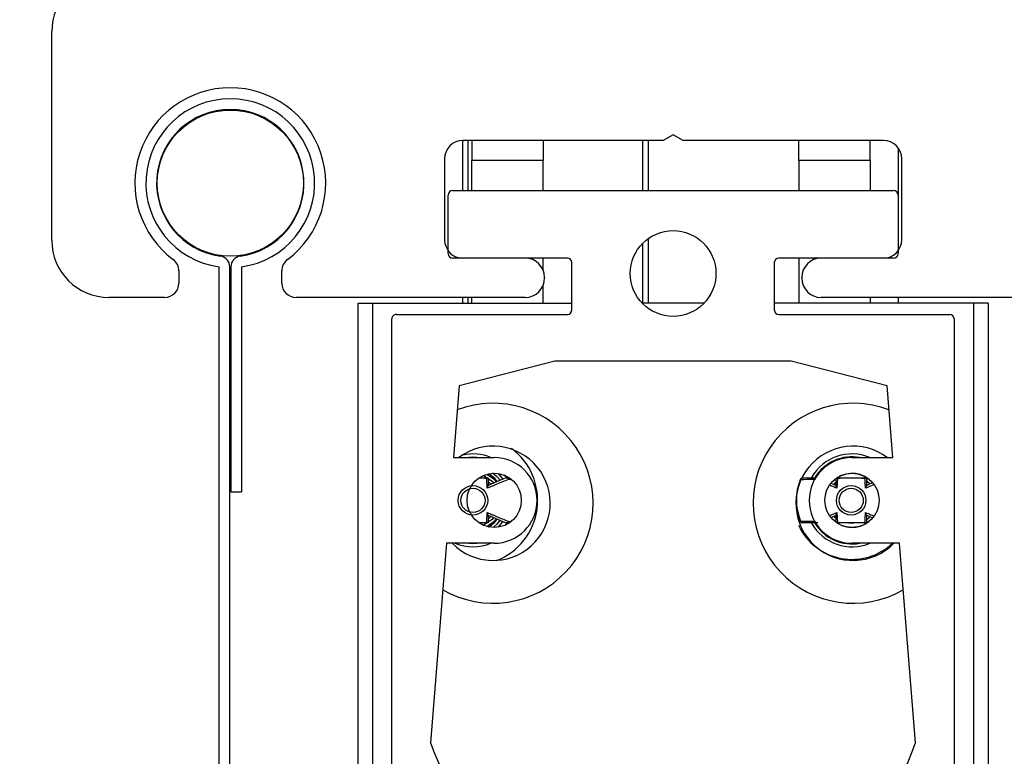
# Model space of a CAD drawing. Header units: inches. Extents: x 218.9 to 312.4, y 214.8 to 247.8.
# Tile 308 of 319: x 283.86 to 283.9676, y 240.1694 to 240.25. Entities that reach past the tile are written whole.
import ezdxf

# ---------------------------------------------------------------- set-up
doc = ezdxf.new("R2010")
doc.units = ezdxf.units.IN
doc.header["$LTSCALE"] = 0.25
doc.header["$MEASUREMENT"] = 0
doc.layers.add('ANNOTATIONS', color=1, linetype='Continuous')
doc.layers.add('MOTOR LH', color=7, linetype='Continuous')
doc.styles.add('ARIAL', font='arial.ttf', dxfattribs={"height": 0.09375})
doc.dimstyles.new('STANDARD$0', dxfattribs={"dimtxt": 0.09375, "dimasz": 0.09375, "dimexe": 0.03125, "dimexo": 0.046875, "dimgap": 0.09, "dimtad": 0, "dimtih": 1, "dimtoh": 1, "dimdec": 4, "dimzin": 0, "dimdsep": 46, "dimtxsty": 'ARIAL', "dimcen": 0.09, "dimadec": 0, "dimazin": 0, "dimtfac": 1, "dimtdec": 4, "dimtofl": 0, "dimtmove": 0, "dimatfit": 1, "dimfxl": 1, "dimtolj": 1, "dimtzin": 0, "dimarcsym": 0})

# ---------------------------------------------------------------- blocks, each defined once
blk = doc.blocks.new('*D100')
at = {"layer": 'ANNOTATIONS', "color": 0, "lineweight": -2, "transparency": 16777216}
for p, q in [((283.7439908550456, 243.1034245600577), (285.3698196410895, 243.1034245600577)), ((285.3385696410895, 243.0096745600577), (285.3385696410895, 241.8208545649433)), ((285.3385696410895, 240.1971744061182), (285.3385696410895, 241.3859944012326)), ((283.7607408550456, 240.1034244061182), (285.3698196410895, 240.1034244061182))]:
    blk.add_line(p, q, dxfattribs=at)
at = {"layer": 'ANNOTATIONS', "color": 0, "transparency": 16777216}
for points in [[(285.3229446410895, 243.0096745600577), (285.3541946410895, 243.0096745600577), (285.3385696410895, 243.1034245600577)], [(285.3229446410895, 240.1971744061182), (285.3541946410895, 240.1971744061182), (285.3385696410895, 240.1034244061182)]]:
    blk.add_solid(points, dxfattribs=at)
at = {"layer": 'defpoints', "color": 0, "transparency": 16777216}
for p in [(283.6971158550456, 243.1034245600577), (283.7138658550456, 240.1034244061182), (285.3385696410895, 240.1034244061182)]:
    blk.add_point(p, dxfattribs=at)
at = {"layer": 'ANNOTATIONS', "color": 0, "transparency": 16777216, "insert": (285.3385696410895, 241.6034244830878), "char_height": 0.09375, "attachment_point": 5, "style": 'ARIAL'}
blk.add_mtext('\\A1;OPENING \\PHEIGHT', dxfattribs=at)

msp = doc.modelspace()

# ---------------------------------------------------------------- linework, layer by layer
at = {"layer": 'MOTOR LH'}
for p, q in [((283.8634577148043, 240.2258880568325), (283.8634577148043, 240.2487210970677)), ((283.9314264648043, 240.2374349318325), (283.9303439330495, 240.2368099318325)), ((283.932508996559, 240.2368099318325), (283.9314264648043, 240.2374349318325)), ((283.9083937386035, 240.2368096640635), (283.9083937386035, 240.2313168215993)), ((283.9303439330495, 240.2368099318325), (283.9084264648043, 240.2368099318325)), ((283.9090187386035, 240.2313168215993), (283.9090187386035, 240.2368099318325)), ((283.9280812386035, 240.2368099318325), (283.9280812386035, 240.2313168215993)), ((283.9287062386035, 240.2368099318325), (283.9287062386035, 240.2313168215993)), ((283.9544264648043, 240.2368099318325), (283.932508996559, 240.2368099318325)), ((283.9560499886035, 240.2359779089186), (283.9560499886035, 240.2247669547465)), ((283.9064264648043, 240.2348099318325), (283.9064264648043, 240.2259349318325)), ((283.9171970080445, 240.2345954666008), (283.9093952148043, 240.2345954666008)), ((283.9093952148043, 240.2313168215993), (283.9093952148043, 240.2345954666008)), ((283.9171970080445, 240.2313168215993), (283.9171970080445, 240.2345954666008)), ((283.945187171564, 240.2345954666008), (283.945187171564, 240.2313168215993)), ((283.9529889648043, 240.2345954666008), (283.945187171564, 240.2345954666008)), ((283.9529889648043, 240.2345954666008), (283.9529889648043, 240.2313168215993)), ((283.9564264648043, 240.2259349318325), (283.9564264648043, 240.2348099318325)), ((283.9068135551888, 240.2244270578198), (283.9068135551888, 240.230824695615)), ((283.9073056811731, 240.2313168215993), (283.9555340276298, 240.2313168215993)), ((283.956026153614, 240.230824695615), (283.956026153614, 240.2244270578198)), ((283.9280812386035, 240.2255446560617), (283.9280812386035, 240.2190136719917)), ((283.9287062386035, 240.2260764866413), (283.9287062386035, 240.2190136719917)), ((283.8817586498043, 240.1034244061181), (283.8817586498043, 240.222993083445)), ((283.8829274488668, 240.1034244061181), (283.8829274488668, 240.222993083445)), ((283.8830504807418, 240.222993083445), (283.8830504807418, 240.1983867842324)), ((283.8842192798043, 240.222993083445), (283.8842192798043, 240.1983867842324)), ((283.9198548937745, 240.2239349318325), (283.9073056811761, 240.2239349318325)), ((283.9171970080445, 240.2226355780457), (283.9171970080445, 240.2239349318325)), ((283.9203470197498, 240.2182754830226), (283.9203470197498, 240.2234428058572)), ((283.9424926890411, 240.2234428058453), (283.9424926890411, 240.2182754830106)), ((283.9555340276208, 240.2239349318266), (283.9429848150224, 240.2239349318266)), ((283.945187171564, 240.2239349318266), (283.945187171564, 240.2190136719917)), ((283.8773639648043, 240.2225286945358), (283.8773639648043, 240.2212005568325)), ((283.8886139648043, 240.2212005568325), (283.8886139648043, 240.2225286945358)), ((283.9171970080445, 240.2190136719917), (283.9171970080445, 240.2209374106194)), ((283.9173639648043, 240.2218099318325), (283.9173639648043, 240.2217630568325)), ((283.9454889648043, 240.2217630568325), (283.9454889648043, 240.2218099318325)), ((283.8758014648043, 240.2196380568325), (283.8697077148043, 240.2196380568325)), ((283.9152389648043, 240.2196380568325), (283.8901764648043, 240.2196380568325)), ((283.8969710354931, 240.2190136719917), (283.9203470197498, 240.2190136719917)), ((283.8969710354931, 240.1378128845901), (283.8969710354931, 240.2190136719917)), ((283.8985335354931, 240.2190136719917), (283.8985335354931, 240.1378128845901)), ((283.9083937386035, 240.2196380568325), (283.9083937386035, 240.2190136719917)), ((283.9090187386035, 240.2190136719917), (283.9090187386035, 240.2196380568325)), ((283.9093952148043, 240.2190136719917), (283.9093952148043, 240.2196380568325)), ((283.9348067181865, 240.2190136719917), (283.9280329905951, 240.2190136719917)), ((283.9658686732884, 240.2190136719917), (283.9424926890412, 240.2190136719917)), ((283.9726764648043, 240.2196380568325), (283.9476139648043, 240.2196380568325)), ((283.9529889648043, 240.2196380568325), (283.9529889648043, 240.2190136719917)), ((283.9560499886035, 240.2196380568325), (283.9560499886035, 240.2190136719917)), ((283.9643061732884, 240.1378128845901), (283.9643061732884, 240.2190136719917)), ((283.9658686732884, 240.2190136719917), (283.9658686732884, 240.1378128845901)), ((283.9011541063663, 240.2177833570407), (283.9198548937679, 240.2177833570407)), ((283.9429848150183, 240.2177833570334), (283.9616856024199, 240.2177833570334)), ((283.900661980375, 240.1378128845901), (283.900661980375, 240.2172912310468)), ((283.9621777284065, 240.2172912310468), (283.9621777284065, 240.1378128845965)), ((283.9184986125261, 240.2126791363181), (283.9080187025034, 240.2099708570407)), ((283.9443410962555, 240.2126791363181), (283.9184986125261, 240.2126791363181)), ((283.9548210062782, 240.2099708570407), (283.9443410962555, 240.2126791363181)), ((283.9080187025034, 240.2099708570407), (283.9073928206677, 240.2021231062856)), ((283.9554468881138, 240.2021231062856), (283.9548210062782, 240.2099708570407)), ((283.9073928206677, 240.2021231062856), (283.9118521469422, 240.2021231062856)), ((283.9509875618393, 240.2021231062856), (283.9554468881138, 240.2021231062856)), ((283.9132303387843, 240.1999103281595), (283.912984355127, 240.2002438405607)), ((283.9455269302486, 240.1998962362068), (283.9470098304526, 240.1998962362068)), ((283.9492409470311, 240.199065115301), (283.9486940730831, 240.1992999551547)), ((283.8830504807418, 240.1983867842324), (283.8842192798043, 240.1983867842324)), ((283.9485741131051, 240.195786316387), (283.9493290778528, 240.1961066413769)), ((283.9111859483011, 240.1958060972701), (283.9130431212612, 240.1950085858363)), ((283.9525609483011, 240.1958060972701), (283.9532183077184, 240.195523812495)), ((283.9130166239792, 240.1946675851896), (283.9132272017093, 240.1949561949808)), ((283.90664513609, 240.1927481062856), (283.9049033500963, 240.1709083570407)), ((283.9118521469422, 240.1927481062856), (283.90664513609, 240.1927481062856)), ((283.9561945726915, 240.1927481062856), (283.9509875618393, 240.1927481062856)), ((283.9579363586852, 240.1709083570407), (283.9561945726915, 240.1927481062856))]:
    msp.add_line(p, q, dxfattribs=at)
at = {"layer": 'MOTOR LH', "flags": 128}
for points in [[(283.9086563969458, 240.2021231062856), (283.9095259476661, 240.202203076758), (283.9103954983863, 240.2021231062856)], [(283.9116618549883, 240.2004457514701), (283.9121358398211, 240.2000454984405), (283.9124911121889, 240.1996335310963)], [(283.9106915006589, 240.2001485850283), (283.9116138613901, 240.1995235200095), (283.9117860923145, 240.1993357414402)], [(283.9111267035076, 240.2002815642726), (283.9118348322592, 240.1997444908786), (283.9120857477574, 240.1994627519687)], [(283.9114837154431, 240.1992070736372), (283.911392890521, 240.1993025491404), (283.9111928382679, 240.1994831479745)], [(283.9121871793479, 240.1995168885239), (283.911914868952, 240.1998245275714), (283.9112568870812, 240.2003369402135)], [(283.9122581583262, 240.2003617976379), (283.9123568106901, 240.2002664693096), (283.9127871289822, 240.1997577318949)], [(283.9487038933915, 240.1993074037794), (283.9488996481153, 240.1995235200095), (283.9492117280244, 240.1997946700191)], [(283.9492071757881, 240.1993852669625), (283.9491206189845, 240.1993025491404), (283.9490028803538, 240.1991768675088)], [(283.9529195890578, 240.1992351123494), (283.9528545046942, 240.1993025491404), (283.9525760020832, 240.1995445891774)], [(283.9117837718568, 240.1955327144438), (283.9116138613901, 240.1953476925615), (283.910700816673, 240.1947266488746)], [(283.9120815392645, 240.1954031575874), (283.9118348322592, 240.1951267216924), (283.9110392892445, 240.1945422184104)], [(283.9112159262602, 240.1954070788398), (283.911392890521, 240.1955686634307), (283.9114923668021, 240.1956737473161)], [(283.9112263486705, 240.1945162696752), (283.911914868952, 240.1950466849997), (283.9121953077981, 240.1953647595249)], [(283.9124844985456, 240.1952287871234), (283.9121358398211, 240.1948257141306), (283.9118088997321, 240.1945353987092)], [(283.9127788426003, 240.1951018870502), (283.9123568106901, 240.1946047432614), (283.9122734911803, 240.1945238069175)], [(283.9492050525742, 240.195081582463), (283.9488996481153, 240.1953476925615), (283.9487046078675, 240.1955629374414)], [(283.9490011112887, 240.1956963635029), (283.9491206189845, 240.1955686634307), (283.9492288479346, 240.1954663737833)], [(283.9525930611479, 240.1953395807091), (283.9528545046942, 240.1955686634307), (283.9529289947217, 240.1956462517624)], [(283.9103954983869, 240.1927481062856), (283.9095259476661, 240.1926681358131), (283.9086563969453, 240.1927481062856)]]:
    msp.add_lwpolyline(points, dxfattribs=at)
at = {"layer": 'MOTOR LH'}
for centre, radius in [((283.8829889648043, 240.2321380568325), 0.007997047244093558), ((283.9314198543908, 240.2222543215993), 0.004687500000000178), ((283.9118521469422, 240.1974356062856), 0.002968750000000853), ((283.9509875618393, 240.1974356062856), 0.002968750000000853), ((283.9095259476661, 240.1974356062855), 0.001613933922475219), ((283.9095259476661, 240.1974356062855), 0.001321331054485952), ((283.9509009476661, 240.1974356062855), 0.001613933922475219), ((283.9509009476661, 240.1974356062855), 0.001321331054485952)]:
    msp.add_circle(centre, radius, dxfattribs=at)
for centre, radius, start, end in [((283.8697077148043, 240.2487210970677), 0.006250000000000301, 134.9999999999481, 180), ((283.8829889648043, 240.2321380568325), 0.01043750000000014, 306.7953301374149, 233.2046698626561), ((283.8829889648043, 240.2321380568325), 0.00922736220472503, 277.662255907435, 262.3377440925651), ((283.8829889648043, 240.2321380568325), 0.008058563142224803, 277.6622559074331, 262.3377440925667), ((283.9084264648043, 240.2348099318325), 0.002000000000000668, 90, 180), ((284.0213984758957, 240.2346295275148), 0.1120032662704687, 178.8845338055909, 180.017424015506), ((284.0292002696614, 240.2346295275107), 0.1120032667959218, 178.8845338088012, 180.0174240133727), ((283.8331839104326, 240.2346295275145), 0.1120032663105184, 359.9825759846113, 1.1154661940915), ((283.8409857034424, 240.234629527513), 0.1120032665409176, 359.9825759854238, 1.115466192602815), ((283.9544264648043, 240.2348099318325), 0.002000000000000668, 0, 90), ((283.9073056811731, 240.230824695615), 0.000492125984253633, 90, 180), ((283.9555340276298, 240.230824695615), 0.000492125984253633, 0, 90), ((283.8697077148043, 240.2258880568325), 0.006249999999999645, 180, 270), ((283.9084264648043, 240.2259349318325), 0.002000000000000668, 180, 270), ((283.9544264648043, 240.2259349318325), 0.002000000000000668, 270, 0), ((283.8817586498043, 240.222993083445), 0.001168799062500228, 0, 82.33774409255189), ((283.8842192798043, 240.222993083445), 0.001168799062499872, 97.66225590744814, 180), ((283.9073056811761, 240.2244270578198), 0.0004921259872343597, 180, 270), ((283.9555340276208, 240.2244270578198), 0.0004921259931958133, 270, 0), ((283.8758014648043, 240.2225286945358), 0.001562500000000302, 0, 53.20466986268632), ((283.8901764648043, 240.2225286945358), 0.001562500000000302, 126.7953301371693, 180), ((283.9152389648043, 240.2218099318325), 0.002124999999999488, 0, 90), ((283.9198548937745, 240.2234428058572), 0.0004921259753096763, 0, 90), ((283.9429848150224, 240.2234428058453), 0.0004921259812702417, 90, 180), ((283.9476139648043, 240.2218099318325), 0.002124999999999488, 90, 180), ((283.8758014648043, 240.2212005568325), 0.001562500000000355, 270, 0), ((283.8901764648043, 240.2212005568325), 0.001562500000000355, 180, 270), ((283.9152389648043, 240.2217630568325), 0.002124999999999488, 270, 0), ((283.9476139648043, 240.2217630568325), 0.002124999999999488, 180, 270), ((283.9011541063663, 240.2172912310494), 0.0004921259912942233, 90, 180.000000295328), ((283.9198548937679, 240.2182754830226), 0.0004921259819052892, 270, 0), ((283.9429848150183, 240.2182754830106), 0.0004921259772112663, 180, 270), ((283.9616856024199, 240.2172912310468), 0.0004921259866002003, 0, 90), ((283.9117348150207, 240.1971196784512), 0.01093750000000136, 239.8396244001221, 111.0406552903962), ((283.9511048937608, 240.1971196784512), 0.01093750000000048, 68.95934470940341, 300.1603756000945), ((283.9117348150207, 240.1971196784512), 0.006250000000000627, 224.3830180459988, 126.8174867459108), ((283.9095259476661, 240.1974356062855), 0.007079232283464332, 291.5290813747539, 53.39441931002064), ((283.9511048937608, 240.1971196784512), 0.006249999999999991, 53.1825077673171, 315.6169819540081), ((283.9095259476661, 240.1974356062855), 0.005079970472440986, 67.33023205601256, 102.509359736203), ((283.9118521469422, 240.1974356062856), 0.004687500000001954, 270, 90), ((283.9509875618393, 240.1974356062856), 0.004687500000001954, 90, 270), ((283.9509875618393, 240.1974356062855), 0.005079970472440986, 67.33023205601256, 150.4453126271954), ((283.9509875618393, 240.1974356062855), 0.004767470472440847, 79.49085440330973, 148.2248327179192), ((283.9509875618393, 240.1974356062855), 0.00295275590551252, 40.70771378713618, 124.4391489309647), ((283.9509009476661, 240.1974356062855), 0.00601313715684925, 156.9828189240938, 203.1040035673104), ((283.9509009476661, 240.1974356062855), 0.005993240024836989, 157.8629835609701, 202.1370164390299), ((283.9509875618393, 240.1974356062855), 0.002952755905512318, 237.4271946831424, 319.1851638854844), ((283.9509875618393, 240.1974356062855), 0.006454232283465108, 204.927834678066, 313.4255976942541), ((283.9509875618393, 240.1974356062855), 0.005079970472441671, 209.5596015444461, 292.6697679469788), ((283.9509875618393, 240.1974356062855), 0.00476747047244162, 211.6173577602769, 280.5091456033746), ((283.9095259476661, 240.1974356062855), 0.005079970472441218, 247.3302320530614, 292.6697679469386), ((283.9314198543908, 240.1802833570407), 0.02812500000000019, 199.4712206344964, 340.5287793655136)]:
    msp.add_arc(centre, radius, start, end, dxfattribs=at)
for points, knots in [([(283.9110299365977, 240.1998315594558), (283.9108166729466, 240.1998428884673), (283.9105875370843, 240.199855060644), (283.9102573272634, 240.1998636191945), (283.9102344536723, 240.1998642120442)], [0, 0, 0, 0, 0.9307301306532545, 0.9999999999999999, 0.9999999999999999, 0.9999999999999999, 0.9999999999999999]), ([(283.9104232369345, 240.1998962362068), (283.9106436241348, 240.1998962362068), (283.9109167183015, 240.1998962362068), (283.9111271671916, 240.1998962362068), (283.9111677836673, 240.1998962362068)], [0, 0, 0, 0, 0.8070007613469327, 1, 1, 1, 1]), ([(283.9110299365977, 240.1998315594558), (283.9110306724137, 240.1998320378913), (283.9110441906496, 240.1998408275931), (283.9111031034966, 240.1998776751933), (283.9111392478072, 240.1998880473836), (283.9111677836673, 240.1998962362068)], [0, 0, 0, 0, 0.0119724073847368, 0.2199542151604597, 1, 1, 1, 1]), ([(283.9110978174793, 240.1987645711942), (283.9110875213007, 240.1989050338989), (283.9110586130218, 240.1992994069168), (283.9110411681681, 240.199623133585), (283.9110299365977, 240.1998315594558)], [0, 0, 0, 0, 0.3561671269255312, 0.9999999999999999, 0.9999999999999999, 0.9999999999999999, 0.9999999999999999]), ([(283.9134227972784, 240.1997323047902), (283.9129356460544, 240.1995338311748), (283.9121655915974, 240.1992200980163), (283.9113847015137, 240.1988869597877), (283.9110978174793, 240.1987645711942)], [0, 0, 0, 0, 0.6326191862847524, 0.9999999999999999, 0.9999999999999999, 0.9999999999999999, 0.9999999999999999]), ([(283.9130575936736, 240.1998571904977), (283.9126036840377, 240.1996789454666), (283.9119819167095, 240.1994347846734), (283.9113534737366, 240.1991345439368), (283.9111838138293, 240.1990534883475)], [0, 0, 0, 0, 0.7300313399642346, 1, 1, 1, 1]), ([(283.911186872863, 240.1998962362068), (283.911186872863, 240.1998069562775), (283.911186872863, 240.1996728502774), (283.911186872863, 240.1993906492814), (283.911186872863, 240.199188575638), (283.911186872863, 240.1990351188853)], [0, 0, 0, 0, 0.3239507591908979, 0.486601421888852, 1, 1, 1, 1]), ([(283.9134227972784, 240.1997323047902), (283.9134205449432, 240.1997364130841), (283.9133999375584, 240.1997740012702), (283.9133485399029, 240.1998332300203), (283.9132578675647, 240.1998865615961), (283.9131936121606, 240.199893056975), (283.9131621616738, 240.1998962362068)], [0, 0, 0, 0, 0.04225452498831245, 0.3866011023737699, 0.6997654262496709, 1, 1, 1, 1]), ([(283.9131621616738, 240.1998962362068), (283.9132102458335, 240.1998962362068), (283.9132937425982, 240.1998962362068), (283.9133728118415, 240.1998962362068), (283.9134063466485, 240.1998962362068)], [0, 0, 0, 0, 0.5758805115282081, 1, 1, 1, 1]), ([(283.9136943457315, 240.1997246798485), (283.9136494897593, 240.1997258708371), (283.9135598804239, 240.1997282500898), (283.9134684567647, 240.1997309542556), (283.9134227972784, 240.1997323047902)], [0, 0, 0, 0, 0.5005725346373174, 1, 1, 1, 1]), ([(283.9453494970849, 240.1996939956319), (283.9453495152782, 240.1996953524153), (283.9453498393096, 240.1997195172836), (283.9453571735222, 240.1997726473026), (283.9453893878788, 240.199836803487), (283.9454464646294, 240.1998857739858), (283.9455000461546, 240.1998927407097), (283.9455269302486, 240.1998962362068)], [0, 0, 0, 0, 0.01256958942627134, 0.2238695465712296, 0.5153237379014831, 0.7568176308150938, 1, 1, 1, 1]), ([(283.9470040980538, 240.1997323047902), (283.9469580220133, 240.1997309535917), (283.9463852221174, 240.1997141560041), (283.945845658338, 240.1997036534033), (283.9453494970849, 240.1996939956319)], [0, 0, 0, 0, 0.0804400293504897, 1, 1, 1, 1]), ([(283.9492400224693, 240.1990351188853), (283.9492400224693, 240.1991885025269), (283.9492400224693, 240.1993904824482), (283.9492400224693, 240.1996276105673), (283.9492400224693, 240.1997174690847), (283.9492400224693, 240.1997624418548)], [0, 0, 0, 0, 0.6118936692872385, 0.8057589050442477, 1, 1, 1, 1]), ([(283.949259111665, 240.1998962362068), (283.9495127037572, 240.1998962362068), (283.9498551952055, 240.1998962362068), (283.950436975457, 240.1998962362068), (283.9507716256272, 240.1998962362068), (283.9510269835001, 240.1998962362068), (283.9513103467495, 240.1998962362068), (283.9518467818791, 240.1998962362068), (283.9522301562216, 240.1998962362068), (283.9525016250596, 240.1998962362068), (283.9525427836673, 240.1998962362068)], [0, 0, 0, 0, 0.304881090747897, 0.4117603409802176, 0.4723189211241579, 0.533050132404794, 0.5755937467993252, 0.6654250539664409, 0.9492735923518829, 0.9999999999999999, 0.9999999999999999, 0.9999999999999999, 0.9999999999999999]), ([(283.9493969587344, 240.1998315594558), (283.9493857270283, 240.1996231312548), (283.9493682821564, 240.1992994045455), (283.9493393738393, 240.1989050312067), (283.9493290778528, 240.1987645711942)], [0, 0, 0, 0, 0.6438399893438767, 1, 1, 1, 1]), ([(283.9524049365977, 240.1998315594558), (283.9521819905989, 240.1998423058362), (283.9518631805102, 240.1998576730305), (283.951360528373, 240.1998720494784), (283.9510426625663, 240.1998764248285), (283.9507560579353, 240.1998766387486), (283.9503821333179, 240.1998710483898), (283.9498908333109, 240.1998551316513), (283.9495877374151, 240.199840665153), (283.9493969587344, 240.1998315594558)], [0, 0, 0, 0, 0.2771304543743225, 0.3962932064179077, 0.4543187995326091, 0.5380944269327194, 0.6205793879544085, 0.7611799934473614, 1, 1, 1, 1]), ([(283.9524049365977, 240.1998315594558), (283.9524056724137, 240.1998320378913), (283.9524191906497, 240.1998408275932), (283.9524781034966, 240.1998776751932), (283.9525142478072, 240.1998880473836), (283.9525427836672, 240.1998962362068)], [0, 0, 0, 0, 0.01197240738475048, 0.2199542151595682, 1, 1, 1, 1]), ([(283.9524728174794, 240.1987645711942), (283.9524625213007, 240.1989050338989), (283.9524336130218, 240.1992994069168), (283.9524161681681, 240.199623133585), (283.9524049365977, 240.1998315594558)], [0, 0, 0, 0, 0.3561671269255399, 0.9999999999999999, 0.9999999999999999, 0.9999999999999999, 0.9999999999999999]), ([(283.9532135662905, 240.1993530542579), (283.9531648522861, 240.1993332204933), (283.9529479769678, 240.1992449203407), (283.952728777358, 240.1991370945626), (283.9525588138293, 240.1990534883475)], [0, 0, 0, 0, 0.2246175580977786, 1, 1, 1, 1]), ([(283.9525618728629, 240.1998962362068), (283.9525618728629, 240.1998069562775), (283.9525618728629, 240.1996728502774), (283.9525618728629, 240.1993906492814), (283.952561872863, 240.199188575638), (283.9525618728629, 240.1990351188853)], [0, 0, 0, 0, 0.3239507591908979, 0.486601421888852, 1, 1, 1, 1]), ([(283.9110978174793, 240.1987645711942), (283.911098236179, 240.1987655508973), (283.9111181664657, 240.1988121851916), (283.9111640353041, 240.1989244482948), (283.9111781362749, 240.1989927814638), (283.911186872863, 240.1990351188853)], [0, 0, 0, 0, 0.00809747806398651, 0.3854434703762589, 1, 1, 1, 1]), ([(283.9493290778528, 240.1987645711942), (283.9491452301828, 240.1988434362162), (283.9488929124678, 240.1989516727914), (283.9486429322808, 240.1990564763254), (283.9485750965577, 240.1990849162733)], [0, 0, 0, 0, 0.7286356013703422, 0.9999999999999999, 0.9999999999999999, 0.9999999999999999, 0.9999999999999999]), ([(283.9493290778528, 240.1987645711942), (283.9493286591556, 240.1987655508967), (283.9493052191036, 240.1988203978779), (283.9492603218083, 240.198931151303), (283.9492472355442, 240.1989981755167), (283.9492400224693, 240.1990351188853)], [0, 0, 0, 0, 0.008096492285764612, 0.4532683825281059, 1, 1, 1, 1]), ([(283.9533485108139, 240.1991359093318), (283.9533430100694, 240.1991336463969), (283.9530537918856, 240.1990146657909), (283.9527605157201, 240.1988884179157), (283.9524728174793, 240.1987645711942)], [0, 0, 0, 0, 0.0190193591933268, 1, 1, 1, 1]), ([(283.9524728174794, 240.1987645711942), (283.9524732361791, 240.1987655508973), (283.9524931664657, 240.1988121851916), (283.952539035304, 240.1989244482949), (283.9525531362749, 240.1989927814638), (283.9525618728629, 240.1990351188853)], [0, 0, 0, 0, 0.008097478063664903, 0.3854434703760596, 1, 1, 1, 1]), ([(283.9110299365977, 240.1950396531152), (283.9110411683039, 240.1952480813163), (283.9110586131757, 240.1955718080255), (283.9110875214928, 240.1959661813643), (283.9110978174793, 240.1961066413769)], [0, 0, 0, 0, 0.6438399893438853, 0.9999999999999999, 0.9999999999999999, 0.9999999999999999, 0.9999999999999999]), ([(283.9110978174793, 240.1961066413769), (283.91128159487, 240.196027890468), (283.911569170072, 240.1959046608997), (283.9122900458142, 240.1956021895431), (283.9128806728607, 240.1953593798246), (283.9133681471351, 240.1951611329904), (283.9134227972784, 240.1951389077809)], [0, 0, 0, 0, 0.2347780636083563, 0.3673811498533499, 0.9290778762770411, 1, 1, 1, 1]), ([(283.911186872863, 240.1958360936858), (283.9111796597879, 240.1958730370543), (283.9111665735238, 240.1959400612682), (283.9111216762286, 240.1960508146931), (283.9110982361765, 240.1961056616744), (283.9110978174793, 240.1961066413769)], [0, 0, 0, 0, 0.5467316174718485, 0.9919035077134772, 1, 1, 1, 1]), ([(283.9492400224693, 240.1958360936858), (283.9492487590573, 240.1958784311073), (283.9492628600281, 240.1959467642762), (283.9493087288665, 240.1960590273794), (283.9493286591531, 240.1961056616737), (283.9493290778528, 240.1961066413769)], [0, 0, 0, 0, 0.6145565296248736, 0.9919025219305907, 1, 1, 1, 1]), ([(283.9493290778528, 240.1961066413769), (283.9493393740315, 240.1959661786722), (283.9493682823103, 240.1955718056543), (283.9493857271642, 240.1952480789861), (283.9493969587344, 240.1950396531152)], [0, 0, 0, 0, 0.3561671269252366, 1, 1, 1, 1]), ([(283.9524049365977, 240.1950396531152), (283.9524161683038, 240.1952480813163), (283.9524336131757, 240.1955718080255), (283.9524625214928, 240.1959661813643), (283.9524728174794, 240.1961066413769)], [0, 0, 0, 0, 0.643839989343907, 1, 1, 1, 1]), ([(283.9525618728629, 240.1958360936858), (283.9525546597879, 240.1958730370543), (283.9525415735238, 240.1959400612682), (283.9524966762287, 240.1960508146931), (283.9524732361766, 240.1961056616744), (283.9524728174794, 240.1961066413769)], [0, 0, 0, 0, 0.5467316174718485, 0.9919035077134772, 1, 1, 1, 1]), ([(283.9524728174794, 240.1961066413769), (283.9526564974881, 240.1960281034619), (283.9529439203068, 240.1959052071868), (283.9532364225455, 240.1957814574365), (283.9533456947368, 240.1957364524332), (283.9533525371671, 240.1957336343)], [0, 0, 0, 0, 0.6240127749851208, 0.9764563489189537, 1, 1, 1, 1]), ([(283.9102129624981, 240.1950064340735), (283.9102431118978, 240.1950072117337), (283.9105812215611, 240.1950159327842), (283.9108160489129, 240.1950283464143), (283.9110299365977, 240.1950396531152)], [0, 0, 0, 0, 0.08917047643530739, 1, 1, 1, 1]), ([(283.9111677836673, 240.1949749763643), (283.9111301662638, 240.1949870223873), (283.9110920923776, 240.1949992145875), (283.9110306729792, 240.1950391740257), (283.9110299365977, 240.1950396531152)], [0, 0, 0, 0, 0.9880106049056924, 1, 1, 1, 1]), ([(283.911186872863, 240.1958360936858), (283.911186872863, 240.1956826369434), (283.911186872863, 240.1954805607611), (283.911186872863, 240.1951983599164), (283.911186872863, 240.1950642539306), (283.911186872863, 240.1949749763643)], [0, 0, 0, 0, 0.513398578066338, 0.6760577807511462, 1, 1, 1, 1]), ([(283.9131621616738, 240.1949749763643), (283.9131950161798, 240.1949784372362), (283.9132607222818, 240.1949853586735), (283.9133507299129, 240.1950401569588), (283.9134006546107, 240.1950985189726), (283.9134205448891, 240.1951347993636), (283.9134227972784, 240.1951389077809)], [0, 0, 0, 0, 0.3134514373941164, 0.6268751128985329, 0.9577470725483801, 1, 1, 1, 1]), ([(283.9134227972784, 240.1951389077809), (283.913468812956, 240.1951403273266), (283.9135488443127, 240.1951427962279), (283.9136242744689, 240.1951443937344), (283.9136563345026, 240.1951450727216)], [0, 0, 0, 0, 0.5749706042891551, 1, 1, 1, 1]), ([(283.9453494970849, 240.1951772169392), (283.9454283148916, 240.1951757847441), (283.9458224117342, 240.1951686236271), (283.9463251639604, 240.1951576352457), (283.9468058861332, 240.1951447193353), (283.9469580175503, 240.1951402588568), (283.9470040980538, 240.1951389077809)], [0, 0, 0, 0, 0.1468847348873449, 0.7344382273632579, 0.919561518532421, 1, 1, 1, 1]), ([(283.9453494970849, 240.1951772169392), (283.9453495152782, 240.1951758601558), (283.9453498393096, 240.1951516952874), (283.9453571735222, 240.1950985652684), (283.9453893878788, 240.195034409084), (283.9454464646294, 240.1949854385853), (283.9455000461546, 240.1949784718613), (283.9455269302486, 240.1949749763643)], [0, 0, 0, 0, 0.01256958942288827, 0.2238695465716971, 0.5153237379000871, 0.7568176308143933, 1, 1, 1, 1]), ([(283.9487097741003, 240.1955683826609), (283.9487180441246, 240.1955717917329), (283.9488945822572, 240.1956445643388), (283.9490730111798, 240.1957332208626), (283.9492430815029, 240.1958177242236)], [0, 0, 0, 0, 0.04684554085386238, 1, 1, 1, 1]), ([(283.9492400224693, 240.1950619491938), (283.9492400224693, 240.195122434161), (283.9492400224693, 240.1952277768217), (283.9492400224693, 240.1954806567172), (283.9492400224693, 240.195682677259), (283.9492400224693, 240.1958360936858)], [0, 0, 0, 0, 0.2449441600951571, 0.4266030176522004, 1, 1, 1, 1]), ([(283.9493969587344, 240.1950396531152), (283.9495877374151, 240.195030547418), (283.9498908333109, 240.1950160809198), (283.9503821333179, 240.1950001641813), (283.9507560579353, 240.1949945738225), (283.9510426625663, 240.1949947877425), (283.951360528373, 240.1949991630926), (283.9518631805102, 240.1950135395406), (283.9521819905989, 240.1950289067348), (283.9524049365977, 240.1950396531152)], [0, 0, 0, 0, 0.2388200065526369, 0.3794206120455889, 0.4619055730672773, 0.5456812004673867, 0.603706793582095, 0.7228695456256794, 0.9999999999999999, 0.9999999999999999, 0.9999999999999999, 0.9999999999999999]), ([(283.9525427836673, 240.1949749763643), (283.9525051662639, 240.1949870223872), (283.9524670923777, 240.1949992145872), (283.9524056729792, 240.1950391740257), (283.9524049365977, 240.1950396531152)], [0, 0, 0, 0, 0.9880106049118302, 0.9999999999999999, 0.9999999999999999, 0.9999999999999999, 0.9999999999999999]), ([(283.9525618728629, 240.1958360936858), (283.952561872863, 240.1956826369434), (283.9525618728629, 240.1954805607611), (283.9525618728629, 240.1951983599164), (283.9525618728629, 240.1950642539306), (283.9525618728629, 240.1949749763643)], [0, 0, 0, 0, 0.5133985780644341, 0.6760577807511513, 0.9999999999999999, 0.9999999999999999, 0.9999999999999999, 0.9999999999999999]), ([(283.9111677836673, 240.1949749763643), (283.9111271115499, 240.1949749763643), (283.9109001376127, 240.1949749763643), (283.9106056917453, 240.1949749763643), (283.910364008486, 240.1949749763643)], [0, 0, 0, 0, 0.179192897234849, 1, 1, 1, 1]), ([(283.9131621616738, 240.1949749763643), (283.9131572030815, 240.1949749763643), (283.9131456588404, 240.1949749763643), (283.9131296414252, 240.1949749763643), (283.913107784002, 240.1949749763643), (283.9131105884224, 240.1949749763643), (283.913112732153, 240.1949749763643)], [0, 0, 0, 0, 0.07612835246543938, 0.17723660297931, 0.371070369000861, 1, 1, 1, 1]), ([(283.9133900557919, 240.1949749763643), (283.9133618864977, 240.1949749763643), (283.9132881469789, 240.1949749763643), (283.913210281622, 240.1949749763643), (283.9131621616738, 240.1949749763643)], [0, 0, 0, 0, 0.3820108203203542, 1, 1, 1, 1]), ([(283.9472647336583, 240.1949749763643), (283.9472165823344, 240.1949749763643), (283.946616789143, 240.1949749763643), (283.9460490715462, 240.1949749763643), (283.9455269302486, 240.1949749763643)], [0, 0, 0, 0, 0.08027987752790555, 0.9999999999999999, 0.9999999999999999, 0.9999999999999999, 0.9999999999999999]), ([(283.9525427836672, 240.1949749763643), (283.9525016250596, 240.1949749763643), (283.9522301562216, 240.1949749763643), (283.9518467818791, 240.1949749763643), (283.9513103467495, 240.1949749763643), (283.9510269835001, 240.1949749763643), (283.9507716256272, 240.1949749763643), (283.950436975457, 240.1949749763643), (283.9498551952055, 240.1949749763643), (283.9495127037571, 240.1949749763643), (283.949259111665, 240.1949749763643)], [0, 0, 0, 0, 0.0507264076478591, 0.3345749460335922, 0.4244062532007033, 0.4669498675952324, 0.5276810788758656, 0.5882396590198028, 0.6951189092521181, 0.9999999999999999, 0.9999999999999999, 0.9999999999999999, 0.9999999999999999])]:
    msp.add_open_spline(points, degree=3, knots=knots, dxfattribs=at)

# ---------------------------------------------------------------- dimensions: what is measured, and where the dimension line sits
at = {"layer": 'ANNOTATIONS'}
dim = msp.add_linear_dim(base=(285.3385696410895, 240.1034244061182), p1=(283.6971158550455, 243.1034245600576), p2=(283.7138658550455, 240.1034244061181), angle=90, text='OPENING \\PHEIGHT', dimstyle='STANDARD$0', dxfattribs=at)
dim.commit()
dim.dimension.update_dxf_attribs({"geometry": '*D100', "text_midpoint": (285.3385696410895, 241.6034244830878)})

doc.saveas('drawing.dxf')
